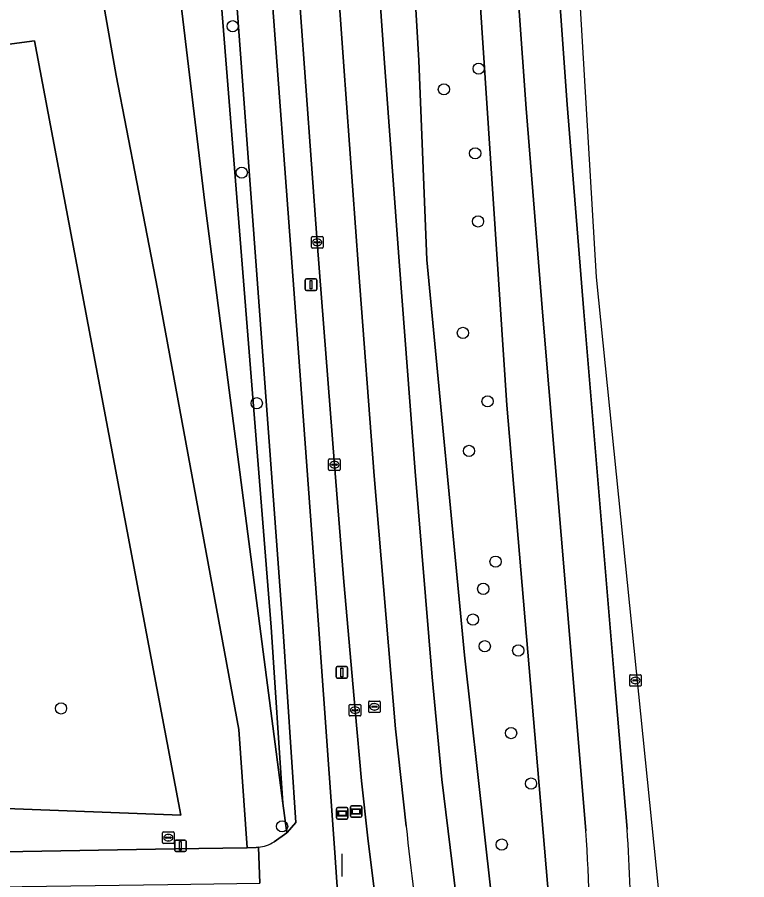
# Model space of a CAD drawing. Extents: x 158472 to 159562, y 388525 to 389606.
# Drawn here: x 159413 to 159476.4, y 389253.4 to 389328.4 of the extents above; entities that cross this region are included whole.
import ezdxf

# ---------------------------------------------------------------- set-up
doc = ezdxf.new("R2010")
doc.units = 0
for name, color, linetype in [('IMGEO_Berm_groen', 7, 'Continuous'), ('IMGEO_Boom', 7, 'Continuous'), ('IMGEO_Brandkraan', 7, 'Continuous'), ('IMGEO_Erf', 7, 'Continuous'), ('IMGEO_Fietspad_gesloten', 7, 'Continuous'), ('IMGEO_Groenvoorziening', 7, 'Continuous'), ('IMGEO_Hek', 7, 'Continuous'), ('IMGEO_Informatiebord', 7, 'Continuous'), ('IMGEO_Kolk', 7, 'Continuous'), ('IMGEO_Lichtmast', 7, 'Continuous'), ('IMGEO_Loofbos', 7, 'Continuous'), ('IMGEO_Muur', 7, 'Continuous'), ('IMGEO_OVBaan_gesloten', 7, 'Continuous'), ('IMGEO_Rijbaan_regionaal_gesloten', 7, 'Continuous'), ('IMGEO_Rioolput', 7, 'Continuous')]:
    doc.layers.add(name, color=color, linetype=linetype)

msp = doc.modelspace()

# ---------------------------------------------------------------- linework, layer by layer
at = {"layer": 'IMGEO_Berm_groen'}
for points in [[(159462.413, 389257.635), (159461.317, 389270.868), (159458.683, 389302.364), (159457.234, 389320.414), (159456.576, 389329.28), (159455.933, 389338.361), (159455.343, 389347.27), (159454.267, 389365.293), (159453.188, 389383.221), (159452.141, 389401.253), (159451.155, 389419.217), (159450.672, 389428.191), (159449.926, 389441.726), (159449.437, 389450.675), (159449.022, 389459.654), (159448.651, 389468.489), (159448.294, 389477.475)], [(159439.042, 389414.768), (159440.159, 389396.511), (159441.279, 389378.681), (159442.401, 389360.642), (159443.618, 389342.795), (159444.87, 389324.774), (159446.202, 389306.754), (159447.563, 389288.851), (159449.045, 389270.997), (159449.904, 389262.075), (159451.513, 389248.857), (159452.146, 389244.331)], [(159430.128, 389408.571), (159430.962, 389392.384), (159432.663, 389365.441), (159433.209, 389356.932), (159434.924, 389333.087), (159437.028, 389304.706), (159439.142, 389275.926), (159440.566, 389256.138), (159442.243, 389231.563), (159443.721, 389209.728), (159444.203, 389201.317), (159444.695, 389192.269)], [(159446.463, 389224.322), (159446.293, 389228.525), (159446.181, 389230.749), (159445.92, 389234.751), (159445.67, 389237.734), (159445.163, 389242.723), (159444.466, 389248.831), (159443.46, 389256.982), (159442.907, 389261.963), (159442.348, 389268.114), (159441.368, 389279.284), (159440.556, 389289.453), (159439.066, 389308.792), (159437.593, 389329.144), (159436.324, 389347.61), (159435.001, 389367.961), (159433.726, 389387.33), (159432.498, 389407.699)]]:
    msp.add_lwpolyline(points, dxfattribs=at)
for points in [[(159429.524, 389365.522), (159427.85, 389392.06), (159427.019, 389408.625), (159426.613, 389418.069), (159425.013, 389450.143), (159424.18, 389469.944), (159422.537, 389469.768), (159423.302, 389451.637), (159427.938, 389364.58), (159435.062, 389275.325), (159436.082, 389260.026), (159436.417, 389257.448), (159436.447, 389257.47), (159437.196, 389258.35), (159436.06, 389275.392), (159433.891, 389304.797), (159431.846, 389332.651), (159430.139, 389356.523)], [(159447.021, 389450.42), (159439.77, 389452.598), (159440.853, 389437.731), (159443.361, 389414.941), (159444.742, 389378.885), (159447.897, 389324.587), (159448.596, 389307.277), (159451.86, 389272.896), (159455.276, 389242.287), (159456.795, 389230.456), (159460.47, 389231.358), (159459.807, 389244.513), (159455.54, 389294.641), (159452.077, 389347.167), (159449.698, 389383.274), (159446.893, 389434.288), (159448.022, 389435.479)], [(159447.021, 389450.42), (159448.022, 389435.479), (159446.893, 389434.288), (159449.698, 389383.274), (159452.077, 389347.167), (159455.54, 389294.641), (159459.807, 389244.513), (159460.47, 389231.358), (159456.795, 389230.456), (159455.276, 389242.287), (159451.86, 389272.896), (159448.596, 389307.277), (159447.897, 389324.587), (159444.742, 389378.885), (159443.361, 389414.941), (159440.853, 389437.731), (159439.77, 389452.598)]]:
    msp.add_lwpolyline(points, close=True, dxfattribs=at)
msp.add_arc((159338.091, 389248.914), 124.627, 357.88982, 4.01269, dxfattribs=at)
at = {"layer": 'IMGEO_Boom'}
for centre in [(159431.713, 389327.578), (159453.091, 389323.886), (159450.073, 389322.087), (159452.79, 389316.526), (159432.506, 389314.844), (159453.038, 389310.602), (159451.723, 389300.915), (159433.805, 389294.797), (159453.868, 389294.964), (159452.255, 389290.652), (159454.56, 389281.028), (159453.493, 389278.664), (159452.593, 389275.993), (159453.621, 389273.672), (159456.532, 389273.302), (159416.793, 389268.264), (159455.909, 389266.119), (159457.646, 389261.732), (159436.007, 389258.015), (159455.104, 389256.429)]:
    msp.add_circle(centre, 0.489, dxfattribs=at)
at = {"layer": 'IMGEO_Brandkraan'}
for p, q in [((159425.62, 389256.607), (159425.62, 389257.459)), ((159425.695, 389257.533), (159426.547, 389257.533)), ((159426.621, 389257.459), (159426.621, 389256.607)), ((159425.879, 389257.027), (159425.879, 389257.039)), ((159426.317, 389256.99), (159425.919, 389256.99)), ((159425.922, 389257.076), (159426.32, 389257.076)), ((159426.131, 389256.753), (159426.106, 389256.753)), ((159426.108, 389257.313), (159426.133, 389257.313)), ((159426.363, 389257.039), (159426.363, 389257.027)), ((159426.547, 389256.533), (159425.695, 389256.533))]:
    msp.add_line(p, q, dxfattribs=at)
for points in [[(159425.62, 389256.607), (159425.62, 389257.459)], [(159425.695, 389257.533), (159426.547, 389257.533)], [(159426.621, 389257.459), (159426.621, 389256.607)], [(159426.547, 389256.533), (159425.695, 389256.533)]]:
    msp.add_lwpolyline(points, dxfattribs=at)
for centre, radius, start, end in [((159425.697, 389257.457), 0.0765, 91.55205, 178.44795), ((159425.697, 389257.457), 0.0765, 91.55205, 178.44795), ((159426.545, 389257.457), 0.0765, 1.55205, 88.44795), ((159426.545, 389257.457), 0.0765, 1.55205, 88.44795), ((159425.919, 389257.036), 0.0403, 85.87752, 175.75265), ((159425.916, 389257.026), 0.0366, 178.93798, 274.71019), ((159426.32, 389257.033), 0.043, 264.86636, 352.45326), ((159426.324, 389257.038), 0.0386, 1.73085, 96.63898), ((159425.697, 389256.609), 0.0765, 181.55205, 268.44795), ((159425.697, 389256.609), 0.0765, 181.55205, 268.44795), ((159426.545, 389256.609), 0.0765, 271.55205, 358.44795), ((159426.545, 389256.609), 0.0765, 271.55205, 358.44795)]:
    msp.add_arc(centre, radius, start, end, dxfattribs=at)
for centre, major_axis, ratio, start_param, end_param in [((159426.107, 389257.033), (-0.387, 0.002), 0.722429, 4.712389, 7.853982), ((159426.132, 389257.033), (-0.39, 0.002), 0.717154, 1.570796, 4.712389)]:
    msp.add_ellipse(centre, major_axis=major_axis, ratio=ratio, start_param=start_param, end_param=end_param, dxfattribs=at)
at = {"layer": 'IMGEO_Erf'}
msp.add_lwpolyline([(159414.487, 389326.3), (159362.548, 389319.394), (159335.078, 389286.628), (159367.433, 389245.168), (159380.489, 389252.443), (159384.857, 389254.876), (159394.493, 389260.246), (159427.196, 389258.998)], close=True, dxfattribs=at)
at = {"layer": 'IMGEO_Fietspad_gesloten'}
for points in [[(159427.019, 389408.625), (159427.85, 389392.06), (159429.524, 389365.522), (159430.139, 389356.523), (159431.846, 389332.651), (159433.891, 389304.797), (159436.06, 389275.392), (159437.196, 389258.35), (159436.447, 389257.47), (159436.417, 389257.448), (159435.317, 389256.654)], [(159440.566, 389256.138), (159439.142, 389275.926), (159437.028, 389304.706), (159434.924, 389333.087), (159433.209, 389356.932), (159432.663, 389365.441), (159430.962, 389392.384), (159430.128, 389408.571)], [(159398.631, 389252.57), (159426.068, 389252.969), (159434.087, 389253.085), (159433.963, 389256.195), (159433.752, 389256.173), (159432.963, 389256.159), (159426.644, 389256.048), (159396.966, 389255.529)], [(159433.963, 389256.195), (159434.087, 389253.085)], [(159444.695, 389192.269), (159444.203, 389201.317), (159443.721, 389209.728), (159442.243, 389231.563), (159440.566, 389256.138)]]:
    msp.add_lwpolyline(points, dxfattribs=at)
msp.add_arc((159433.464, 389259.894), 3.732, 277.68447, 299.7684, dxfattribs=at)
at = {"layer": 'IMGEO_Groenvoorziening'}
msp.add_lwpolyline([(159422.537, 389469.768), (159419.47, 389469.438), (159419.246, 389459.202), (159420.283, 389439.398), (159423.523, 389377.509), (159425.887, 389340.806), (159429.3, 389312.223), (159436.082, 389260.026), (159435.062, 389275.325), (159427.938, 389364.58), (159423.302, 389451.637)], close=True, dxfattribs=at)
at = {"layer": 'IMGEO_Hek'}
msp.add_lwpolyline([(159441.206, 389255.624), (159441.206, 389253.659)], dxfattribs=at)
at = {"layer": 'IMGEO_Informatiebord'}
for p, q in [((159441.944, 389258.907), (159441.944, 389259.707)), ((159441.944, 389259.707), (159441.944, 389258.907)), ((159442.044, 389259.807), (159442.834, 389259.807)), ((159442.834, 389259.807), (159442.044, 389259.807)), ((159442.934, 389259.707), (159442.934, 389258.907)), ((159442.934, 389258.907), (159442.934, 389259.707)), ((159440.746, 389258.741), (159440.746, 389259.541)), ((159440.746, 389259.541), (159440.746, 389258.741)), ((159440.846, 389259.641), (159441.636, 389259.641)), ((159441.636, 389259.641), (159440.846, 389259.641)), ((159441.736, 389259.541), (159441.736, 389258.741)), ((159441.736, 389258.741), (159441.736, 389259.541)), ((159441.636, 389258.641), (159440.846, 389258.641)), ((159440.846, 389258.641), (159441.636, 389258.641)), ((159442.834, 389258.807), (159442.044, 389258.807)), ((159442.044, 389258.807), (159442.834, 389258.807))]:
    msp.add_line(p, q, dxfattribs=at)
for points in [[(159440.847, 389259.373), (159441.635, 389259.373), (159441.635, 389258.909), (159440.847, 389258.909), (159440.847, 389259.373)], [(159440.912, 389259.308), (159440.912, 389258.974), (159441.57, 389258.974), (159441.57, 389259.308), (159440.912, 389259.308)], [(159442.045, 389259.539), (159442.833, 389259.539), (159442.833, 389259.075), (159442.045, 389259.075), (159442.045, 389259.539)], [(159442.11, 389259.474), (159442.11, 389259.14), (159442.768, 389259.14), (159442.768, 389259.474), (159442.11, 389259.474)]]:
    msp.add_lwpolyline(points, dxfattribs=at)
for centre, start, end in [((159442.044, 389259.707), 90, 180), ((159442.044, 389259.707), 90, 180), ((159442.834, 389259.707), 0, 90), ((159442.834, 389259.707), 360, 90), ((159440.846, 389259.541), 90, 180), ((159440.846, 389259.541), 90, 180), ((159441.636, 389259.541), 0, 90), ((159441.636, 389259.541), 360, 90), ((159440.846, 389258.741), 180, 270), ((159440.846, 389258.741), 180, 270), ((159441.636, 389258.741), 270, 0), ((159441.636, 389258.741), 270, 0), ((159442.044, 389258.907), 180, 270), ((159442.044, 389258.907), 180, 270), ((159442.834, 389258.907), 270, 0), ((159442.834, 389258.907), 270, 0)]:
    msp.add_arc(centre, 0.1, start, end, dxfattribs=at)
at = {"layer": 'IMGEO_Kolk'}
for p, q in [((159438.565, 389308.366), (159438.565, 389309.218)), ((159438.64, 389309.292), (159439.492, 389309.292)), ((159439.566, 389309.218), (159439.566, 389308.366)), ((159438.824, 389308.786), (159438.824, 389308.798)), ((159439.262, 389308.749), (159438.864, 389308.749)), ((159438.867, 389308.835), (159439.265, 389308.835)), ((159439.076, 389308.512), (159439.051, 389308.512)), ((159439.053, 389309.072), (159439.078, 389309.072)), ((159439.308, 389308.798), (159439.308, 389308.786)), ((159439.492, 389308.292), (159438.64, 389308.292)), ((159440.055, 389289.027), (159440.055, 389289.879)), ((159440.13, 389289.953), (159440.982, 389289.953)), ((159440.543, 389289.733), (159440.568, 389289.733)), ((159441.056, 389289.879), (159441.056, 389289.027)), ((159440.982, 389288.953), (159440.13, 389288.953)), ((159440.314, 389289.447), (159440.314, 389289.459)), ((159440.752, 389289.41), (159440.354, 389289.41)), ((159440.357, 389289.496), (159440.755, 389289.496)), ((159440.566, 389289.173), (159440.541, 389289.173)), ((159440.798, 389289.459), (159440.798, 389289.447)), ((159441.847, 389267.688), (159441.847, 389268.54)), ((159441.922, 389268.614), (159442.774, 389268.614)), ((159442.106, 389268.108), (159442.106, 389268.12)), ((159442.544, 389268.071), (159442.146, 389268.071)), ((159442.149, 389268.157), (159442.547, 389268.157)), ((159442.335, 389268.394), (159442.36, 389268.394)), ((159442.59, 389268.12), (159442.59, 389268.108)), ((159442.848, 389268.54), (159442.848, 389267.688)), ((159442.774, 389267.614), (159441.922, 389267.614)), ((159442.358, 389267.834), (159442.333, 389267.834))]:
    msp.add_line(p, q, dxfattribs=at)
for points in [[(159438.565, 389308.366), (159438.565, 389309.218)], [(159438.64, 389309.292), (159439.492, 389309.292)], [(159439.566, 389309.218), (159439.566, 389308.366)], [(159439.492, 389308.292), (159438.64, 389308.292)], [(159440.055, 389289.027), (159440.055, 389289.879)], [(159440.13, 389289.953), (159440.982, 389289.953)], [(159441.056, 389289.879), (159441.056, 389289.027)], [(159440.982, 389288.953), (159440.13, 389288.953)], [(159441.847, 389267.688), (159441.847, 389268.54)], [(159441.922, 389268.614), (159442.774, 389268.614)], [(159442.848, 389268.54), (159442.848, 389267.688)], [(159442.774, 389267.614), (159441.922, 389267.614)]]:
    msp.add_lwpolyline(points, dxfattribs=at)
for centre, radius, start, end in [((159438.642, 389309.216), 0.0765, 91.55205, 178.44795), ((159438.642, 389309.216), 0.0765, 91.55205, 178.44795), ((159439.49, 389309.216), 0.0765, 1.55205, 88.44795), ((159439.49, 389309.216), 0.0765, 1.55205, 88.44795), ((159438.864, 389308.795), 0.0403, 85.87752, 175.75265), ((159438.861, 389308.785), 0.0366, 178.93798, 274.71019), ((159439.265, 389308.792), 0.043, 264.86636, 352.45326), ((159439.269, 389308.797), 0.0386, 1.73085, 96.63898), ((159438.642, 389308.368), 0.0765, 181.55205, 268.44795), ((159438.642, 389308.368), 0.0765, 181.55205, 268.44795), ((159439.49, 389308.368), 0.0765, 271.55205, 358.44795), ((159439.49, 389308.368), 0.0765, 271.55205, 358.44795), ((159440.132, 389289.877), 0.0765, 91.55205, 178.44795), ((159440.132, 389289.877), 0.0765, 91.55205, 178.44795), ((159440.98, 389289.877), 0.0765, 1.55205, 88.44795), ((159440.98, 389289.877), 0.0765, 1.55205, 88.44795), ((159440.132, 389289.029), 0.0765, 181.55205, 268.44795), ((159440.132, 389289.029), 0.0765, 181.55205, 268.44795), ((159440.354, 389289.456), 0.0403, 85.87752, 175.75265), ((159440.351, 389289.446), 0.0366, 178.93798, 274.71019), ((159440.755, 389289.453), 0.043, 264.86636, 352.45326), ((159440.759, 389289.458), 0.0386, 1.73085, 96.63898), ((159440.98, 389289.029), 0.0765, 271.55205, 358.44795), ((159440.98, 389289.029), 0.0765, 271.55205, 358.44795), ((159441.924, 389268.538), 0.0765, 91.55205, 178.44795), ((159441.924, 389268.538), 0.0765, 91.55205, 178.44795), ((159442.146, 389268.117), 0.0403, 85.87752, 175.75265), ((159442.143, 389268.107), 0.0366, 178.93798, 274.71019), ((159442.547, 389268.114), 0.043, 264.86636, 352.45326), ((159442.551, 389268.119), 0.0386, 1.73085, 96.63898), ((159442.772, 389268.538), 0.0765, 1.55205, 88.44795), ((159442.772, 389268.538), 0.0765, 1.55205, 88.44795), ((159441.924, 389267.69), 0.0765, 181.55205, 268.44795), ((159441.924, 389267.69), 0.0765, 181.55205, 268.44795), ((159442.772, 389267.69), 0.0765, 271.55205, 358.44795), ((159442.772, 389267.69), 0.0765, 271.55205, 358.44795)]:
    msp.add_arc(centre, radius, start, end, dxfattribs=at)
for centre, major_axis, ratio, start_param, end_param in [((159439.052, 389308.792), (-0.387, 0.002), 0.722429, 4.712389, 7.853982), ((159439.077, 389308.792), (-0.39, 0.002), 0.717154, 1.570796, 4.712389), ((159440.542, 389289.453), (-0.387, 0.002), 0.722429, 4.712389, 7.853982), ((159440.567, 389289.453), (-0.39, 0.002), 0.717154, 1.570796, 4.712389), ((159442.334, 389268.114), (-0.387, 0.002), 0.722429, 4.712389, 7.853982), ((159442.359, 389268.114), (-0.39, 0.002), 0.717154, 1.570796, 4.712389)]:
    msp.add_ellipse(centre, major_axis=major_axis, ratio=ratio, start_param=start_param, end_param=end_param, dxfattribs=at)
at = {"layer": 'IMGEO_Lichtmast'}
for p, q in [((159438.026, 389304.706), (159438.026, 389305.506)), ((159438.026, 389305.506), (159438.026, 389304.706)), ((159438.126, 389305.606), (159438.916, 389305.606)), ((159438.916, 389305.606), (159438.126, 389305.606)), ((159439.016, 389305.506), (159439.016, 389304.706)), ((159439.016, 389304.706), (159439.016, 389305.506)), ((159438.916, 389304.606), (159438.126, 389304.606)), ((159438.126, 389304.606), (159438.916, 389304.606)), ((159440.705, 389270.999), (159440.705, 389271.799)), ((159440.705, 389271.799), (159440.705, 389270.999)), ((159440.805, 389271.899), (159441.595, 389271.899)), ((159441.595, 389271.899), (159440.805, 389271.899)), ((159441.695, 389271.799), (159441.695, 389270.999)), ((159441.695, 389270.999), (159441.695, 389271.799)), ((159441.595, 389270.899), (159440.805, 389270.899)), ((159440.805, 389270.899), (159441.595, 389270.899)), ((159426.671, 389255.927), (159426.671, 389256.727)), ((159426.671, 389256.727), (159426.671, 389255.927)), ((159426.771, 389256.827), (159427.561, 389256.827)), ((159427.561, 389256.827), (159426.771, 389256.827)), ((159427.661, 389256.727), (159427.661, 389255.927)), ((159427.661, 389255.927), (159427.661, 389256.727)), ((159427.561, 389255.827), (159426.771, 389255.827)), ((159426.771, 389255.827), (159427.561, 389255.827))]:
    msp.add_line(p, q, dxfattribs=at)
for points in [[(159438.446, 389305.481), (159438.596, 389305.481), (159438.596, 389304.731), (159438.446, 389304.731), (159438.446, 389305.481)], [(159441.125, 389271.774), (159441.275, 389271.774), (159441.275, 389271.024), (159441.125, 389271.024), (159441.125, 389271.774)], [(159427.091, 389256.702), (159427.241, 389256.702), (159427.241, 389255.952), (159427.091, 389255.952), (159427.091, 389256.702)]]:
    msp.add_lwpolyline(points, dxfattribs=at)
for centre, start, end in [((159438.126, 389305.506), 90, 180), ((159438.126, 389305.506), 90, 180), ((159438.916, 389305.506), 0, 90), ((159438.916, 389305.506), 360, 90), ((159438.126, 389304.706), 180, 270), ((159438.126, 389304.706), 180, 270), ((159438.916, 389304.706), 270, 0), ((159438.916, 389304.706), 270, 0), ((159440.805, 389271.799), 90, 180), ((159440.805, 389271.799), 90, 180), ((159441.595, 389271.799), 0, 90), ((159441.595, 389271.799), 360, 90), ((159440.805, 389270.999), 180, 270), ((159440.805, 389270.999), 180, 270), ((159441.595, 389270.999), 270, 0), ((159441.595, 389270.999), 270, 0), ((159426.771, 389256.727), 90, 180), ((159426.771, 389256.727), 90, 180), ((159427.561, 389256.727), 0, 90), ((159427.561, 389256.727), 360, 90), ((159426.771, 389255.927), 180, 270), ((159426.771, 389255.927), 180, 270), ((159427.561, 389255.927), 270, 0), ((159427.561, 389255.927), 270, 0)]:
    msp.add_arc(centre, 0.1, start, end, dxfattribs=at)
at = {"layer": 'IMGEO_Loofbos'}
for points in [[(159423.523, 389377.509), (159420.283, 389439.398), (159414.262, 389438.927), (159416.599, 389415.703), (159418.398, 389396.44), (159420.905, 389386.841), (159418.077, 389372.622), (159413.859, 389372.934), (159412.107, 389377.113), (159421.596, 389323.285), (159425.169, 389304.733), (159432.241, 389266.439), (159432.963, 389256.159), (159433.752, 389256.173), (159433.963, 389256.195)], [(159435.317, 389256.654), (159436.417, 389257.448), (159436.082, 389260.026), (159429.3, 389312.223), (159425.887, 389340.806), (159423.523, 389377.509)], [(159432.241, 389266.439), (159425.169, 389304.733), (159421.596, 389323.285), (159412.107, 389377.113), (159406.794, 389376.929), (159413.528, 389341.942), (159406.293, 389336.977), (159406.951, 389329.629)], [(159362.292, 389319.598), (159362.548, 389319.394), (159414.487, 389326.3), (159427.196, 389258.998), (159394.493, 389260.246), (159384.857, 389254.876), (159387.357, 389250.327), (159395.849, 389254.995), (159396.966, 389255.529), (159426.644, 389256.048), (159432.963, 389256.159), (159432.241, 389266.439)]]:
    msp.add_lwpolyline(points, dxfattribs=at)
msp.add_arc((159433.464, 389259.894), 3.732, 277.68447, 299.7684, dxfattribs=at)
at = {"layer": 'IMGEO_Muur'}
for points in [[(159362.548, 389319.394), (159414.487, 389326.3), (159427.196, 389258.998)], [(159427.196, 389258.998), (159394.493, 389260.246), (159384.857, 389254.876)]]:
    msp.add_lwpolyline(points, dxfattribs=at)
at = {"layer": 'IMGEO_OVBaan_gesloten'}
for points in [[(159465.996, 389257.78), (159464.879, 389271.098), (159462.236, 389302.757), (159460.798, 389320.766), (159460.138, 389329.675), (159459.489, 389338.669), (159458.907, 389347.596), (159457.832, 389365.558), (159456.745, 389383.516), (159455.709, 389401.512), (159454.709, 389419.463)], [(159451.155, 389419.217), (159452.141, 389401.253), (159453.188, 389383.221), (159454.267, 389365.293), (159455.343, 389347.27), (159455.933, 389338.361), (159456.576, 389329.28), (159457.234, 389320.414), (159458.683, 389302.364), (159461.317, 389270.868), (159462.413, 389257.635)], [(159435.45, 389414.586), (159436.596, 389396.211), (159437.704, 389378.518), (159438.855, 389360.362), (159440.082, 389342.434), (159441.344, 389324.477), (159442.637, 389306.519), (159444.003, 389288.48), (159445.864, 389266.502), (159446.792, 389258.024)], [(159452.146, 389244.331), (159451.513, 389248.857), (159449.904, 389262.075), (159449.045, 389270.997), (159447.563, 389288.851), (159446.202, 389306.754), (159444.87, 389324.774), (159443.618, 389342.795), (159442.401, 389360.642), (159441.279, 389378.681), (159440.159, 389396.511), (159439.042, 389414.768)]]:
    msp.add_lwpolyline(points, dxfattribs=at)
for centre, radius, start, end in [((159686.439, 389282.659), 240.91, 185.86927, 191.38557), ((159338.091, 389248.914), 124.627, 357.88982, 4.01269), ((159355.489, 389249.576), 110.811, 358.88154, 4.24583)]:
    msp.add_arc(centre, radius, start, end, dxfattribs=at)
at = {"layer": 'IMGEO_Rijbaan_regionaal_gesloten'}
for points in [[(159474.251, 389152.87), (159476.395, 389176.888), (159468.546, 389254.372), (159463.341, 389305.754), (159461.772, 389332.122), (159456.481, 389421.006)], [(159454.709, 389419.463), (159455.709, 389401.512), (159456.745, 389383.516), (159457.832, 389365.558), (159458.907, 389347.596), (159459.489, 389338.669), (159460.138, 389329.675), (159460.798, 389320.766), (159462.236, 389302.757), (159464.879, 389271.098), (159465.996, 389257.78)], [(159446.792, 389258.024), (159445.864, 389266.502), (159444.003, 389288.48), (159442.637, 389306.519), (159441.344, 389324.477), (159440.082, 389342.434), (159438.855, 389360.362), (159437.704, 389378.518), (159436.596, 389396.211), (159435.45, 389414.586)], [(159432.498, 389407.699), (159433.726, 389387.33), (159435.001, 389367.961), (159436.324, 389347.61), (159437.593, 389329.144), (159439.066, 389308.792), (159440.556, 389289.453), (159441.368, 389279.284), (159442.348, 389268.114), (159442.907, 389261.963), (159443.46, 389256.982), (159444.466, 389248.831), (159445.163, 389242.723), (159445.67, 389237.734), (159445.92, 389234.751), (159446.181, 389230.749), (159446.293, 389228.525), (159446.463, 389224.322)]]:
    msp.add_lwpolyline(points, dxfattribs=at)
for centre, radius, start, end in [((159686.439, 389282.659), 240.91, 185.86927, 191.38557), ((159355.489, 389249.576), 110.811, 358.88154, 4.24583)]:
    msp.add_arc(centre, radius, start, end, dxfattribs=at)
at = {"layer": 'IMGEO_Rioolput'}
for p, q in [((159466.222, 389270.271), (159466.222, 389271.123)), ((159466.297, 389271.197), (159467.149, 389271.197)), ((159466.71, 389270.977), (159466.735, 389270.977)), ((159467.223, 389271.123), (159467.223, 389270.271)), ((159467.149, 389270.197), (159466.297, 389270.197)), ((159466.481, 389270.691), (159466.481, 389270.703)), ((159466.919, 389270.654), (159466.521, 389270.654)), ((159466.524, 389270.74), (159466.922, 389270.74)), ((159466.733, 389270.417), (159466.708, 389270.417)), ((159466.965, 389270.703), (159466.965, 389270.691)), ((159443.535, 389267.983), (159443.535, 389268.835)), ((159443.61, 389268.909), (159444.462, 389268.909)), ((159444.023, 389268.689), (159444.048, 389268.689)), ((159444.536, 389268.835), (159444.536, 389267.983)), ((159443.794, 389268.403), (159443.794, 389268.415)), ((159444.232, 389268.366), (159443.834, 389268.366)), ((159443.837, 389268.452), (159444.235, 389268.452)), ((159444.046, 389268.129), (159444.021, 389268.129)), ((159444.278, 389268.415), (159444.278, 389268.403)), ((159444.462, 389267.909), (159443.61, 389267.909))]:
    msp.add_line(p, q, dxfattribs=at)
for points in [[(159466.222, 389270.271), (159466.222, 389271.123)], [(159466.297, 389271.197), (159467.149, 389271.197)], [(159467.223, 389271.123), (159467.223, 389270.271)], [(159467.149, 389270.197), (159466.297, 389270.197)], [(159443.535, 389267.983), (159443.535, 389268.835)], [(159443.61, 389268.909), (159444.462, 389268.909)], [(159444.536, 389268.835), (159444.536, 389267.983)], [(159444.462, 389267.909), (159443.61, 389267.909)]]:
    msp.add_lwpolyline(points, dxfattribs=at)
for centre, radius, start, end in [((159466.299, 389271.121), 0.0765, 91.55205, 178.44795), ((159466.299, 389271.121), 0.0765, 91.55205, 178.44795), ((159467.147, 389271.121), 0.0765, 1.55205, 88.44795), ((159467.147, 389271.121), 0.0765, 1.55205, 88.44795), ((159466.299, 389270.273), 0.0765, 181.55205, 268.44795), ((159466.299, 389270.273), 0.0765, 181.55205, 268.44795), ((159466.521, 389270.7), 0.0403, 85.87752, 175.75265), ((159466.518, 389270.69), 0.0366, 178.93798, 274.71019), ((159466.922, 389270.697), 0.043, 264.86636, 352.45326), ((159466.926, 389270.702), 0.0386, 1.73085, 96.63898), ((159467.147, 389270.273), 0.0765, 271.55205, 358.44795), ((159467.147, 389270.273), 0.0765, 271.55205, 358.44795), ((159443.612, 389268.833), 0.0765, 91.55205, 178.44795), ((159443.612, 389268.833), 0.0765, 91.55205, 178.44795), ((159444.46, 389268.833), 0.0765, 1.55205, 88.44795), ((159444.46, 389268.833), 0.0765, 1.55205, 88.44795), ((159443.612, 389267.985), 0.0765, 181.55205, 268.44795), ((159443.612, 389267.985), 0.0765, 181.55205, 268.44795), ((159443.834, 389268.412), 0.0403, 85.87752, 175.75265), ((159443.831, 389268.402), 0.0366, 178.93798, 274.71019), ((159444.235, 389268.409), 0.043, 264.86636, 352.45326), ((159444.239, 389268.414), 0.0386, 1.73085, 96.63898), ((159444.46, 389267.985), 0.0765, 271.55205, 358.44795), ((159444.46, 389267.985), 0.0765, 271.55205, 358.44795)]:
    msp.add_arc(centre, radius, start, end, dxfattribs=at)
for centre, major_axis, ratio, start_param, end_param in [((159466.709, 389270.697), (-0.387, 0.002), 0.722429, 4.712389, 7.853982), ((159466.734, 389270.697), (-0.39, 0.002), 0.717154, 1.570796, 4.712389), ((159444.022, 389268.409), (-0.387, 0.002), 0.722429, 4.712389, 7.853982), ((159444.047, 389268.409), (-0.39, 0.002), 0.717154, 1.570796, 4.712389)]:
    msp.add_ellipse(centre, major_axis=major_axis, ratio=ratio, start_param=start_param, end_param=end_param, dxfattribs=at)

doc.saveas('drawing.dxf')
